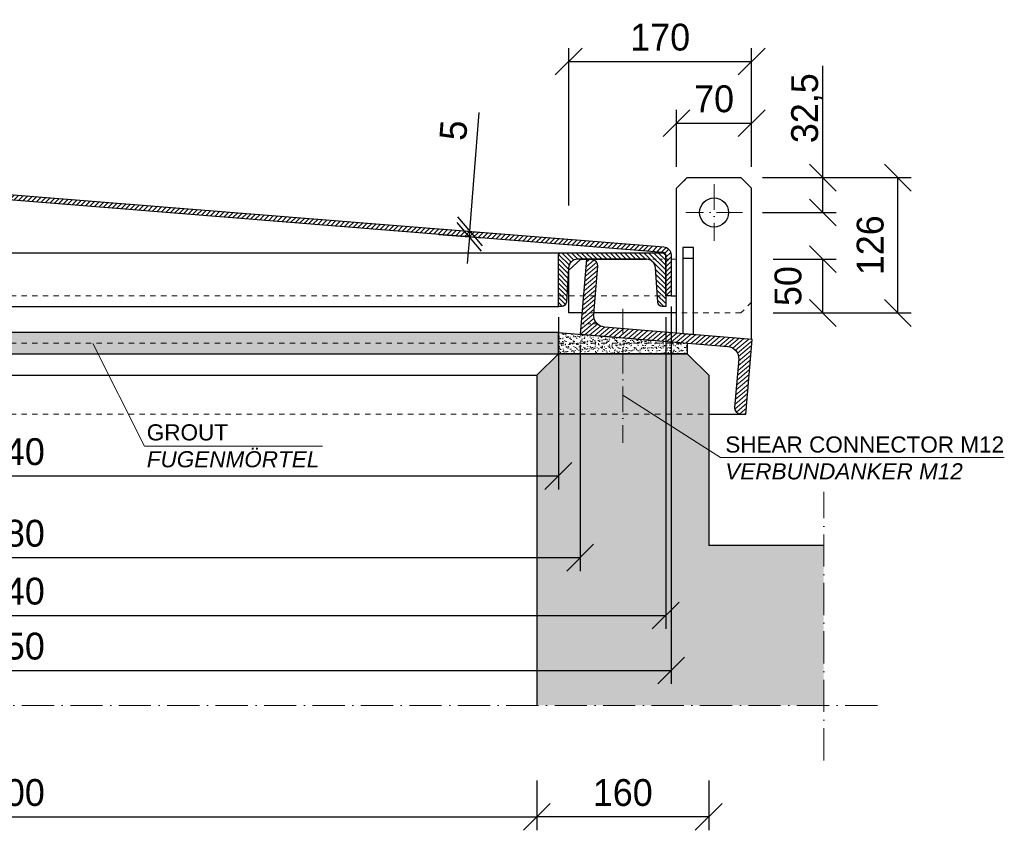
# Model space of a CAD drawing. Header units: millimetres. Extents: x 58700 to 76644, y 972 to 11123.
# Tile 281 of 285: x 69364 to 70281, y 8577 to 9332. Entities that reach past the tile are written whole.
import ezdxf

# ---------------------------------------------------------------- set-up
doc = ezdxf.new("R2010")
doc.units = ezdxf.units.MM
doc.linetypes.add('ACAD_ISO10W100', pattern=[18, 12, -3, 0, -3])
doc.linetypes.add('JIS_02_1.0', pattern=[2, 1, -1])
doc.layers.add('Bemaßung', color=7, linetype='Continuous', lineweight=13)
doc.layers.add('Beschriftung', color=7, linetype='Continuous', lineweight=15)
doc.styles.add('LBB3.5M1000', font='isocp.shx', dxfattribs={"height": 3.5})
doc.dimstyles.new('DIN', dxfattribs={"dimtxt": 2.5, "dimasz": 2.5, "dimexe": 1.25, "dimexo": 0.625, "dimtad": 1, "dimtih": 1, "dimdec": 4, "dimdsep": 46, "dimlunit": 6, "dimtxsty": 'Standard', "dimcen": 2.5, "dimadec": 0, "dimazin": 0, "dimtfac": 1, "dimtdec": 4, "dimtmove": 0, "dimatfit": 3, "dimfxl": 0, "dimtvp": 1, "dimtolj": 1, "dimtzin": 0, "dimarcsym": 0})

# ---------------------------------------------------------------- blocks, each defined once
blk = doc.blocks.new('_Oblique')
at = {"color": 0, "linetype": 'ByBlock', "lineweight": -2}
blk.add_line((-0.5, -0.5), (0.5, 0.5), dxfattribs=at)
blk = doc.blocks.new('*D46')
at = {"layer": 'Bemaßung', "color": 0, "lineweight": -2, "transparency": 16777216}
for p, q in [((68725.52, 9054.7), (68725.52, 8764.56)), ((69965.52, 9054.7), (69965.52, 8764.56)), ((68725.52, 8777.06), (69965.52, 8777.06))]:
    blk.add_line(p, q, dxfattribs=at)
at = {"layer": 'DEFPOINTS', "color": 0, "transparency": 16777216}
for p in [(68725.52, 9064.7), (69965.52, 9064.7), (69965.52, 8777.06)]:
    blk.add_point(p, dxfattribs=at)
at = {"layer": 'Bemaßung', "color": 0, "lineweight": -2, "transparency": 16777216, "xscale": 25, "yscale": 25, "zscale": 25, "rotation": 180}
blk.add_blockref('_Oblique', (68725.52, 8777.06), dxfattribs=at)
at = {"layer": 'Bemaßung', "color": 0, "lineweight": -2, "transparency": 16777216, "xscale": 25, "yscale": 25, "zscale": 25}
blk.add_blockref('_Oblique', (69965.52, 8777.06), dxfattribs=at)
at = {"layer": 'Bemaßung', "color": 0, "transparency": 16777216, "insert": (69345.52, 8799.56), "char_height": 25, "attachment_point": 5}
blk.add_mtext('\\A1;1.240', dxfattribs=at)
blk = doc.blocks.new('*D47')
at = {"layer": 'Bemaßung', "color": 0, "lineweight": -2, "transparency": 16777216}
for p, q in [((68720.52, 9064.7), (68720.52, 8713.37)), ((69970.52, 9064.7), (69970.52, 8713.37)), ((68720.52, 8725.87), (69970.52, 8725.87))]:
    blk.add_line(p, q, dxfattribs=at)
at = {"layer": 'DEFPOINTS', "color": 0, "transparency": 16777216}
for p in [(68720.52, 9074.7), (69970.52, 9074.7), (69970.52, 8725.87)]:
    blk.add_point(p, dxfattribs=at)
at = {"layer": 'Bemaßung', "color": 0, "lineweight": -2, "transparency": 16777216, "xscale": 25, "yscale": 25, "zscale": 25, "rotation": 180}
blk.add_blockref('_Oblique', (68720.52, 8725.87), dxfattribs=at)
at = {"layer": 'Bemaßung', "color": 0, "lineweight": -2, "transparency": 16777216, "xscale": 25, "yscale": 25, "zscale": 25}
blk.add_blockref('_Oblique', (69970.52, 8725.87), dxfattribs=at)
at = {"layer": 'Bemaßung', "color": 0, "transparency": 16777216, "insert": (69345.52, 8748.37), "char_height": 25, "attachment_point": 5}
blk.add_mtext('\\A1;1.250', dxfattribs=at)
blk = doc.blocks.new('*D48')
at = {"layer": 'Bemaßung', "color": 0, "lineweight": -2, "transparency": 16777216}
for p, q in [((68845.52, 8623.36), (68845.52, 8577.08)), ((69845.52, 8623.36), (69845.52, 8577.08)), ((68845.52, 8589.58), (69845.52, 8589.58))]:
    blk.add_line(p, q, dxfattribs=at)
at = {"layer": 'DEFPOINTS', "color": 0, "transparency": 16777216}
for p in [(68845.52, 8693.36), (69845.52, 8693.36), (69845.52, 8589.58)]:
    blk.add_point(p, dxfattribs=at)
at = {"layer": 'Bemaßung', "color": 0, "lineweight": -2, "transparency": 16777216, "xscale": 25, "yscale": 25, "zscale": 25, "rotation": 180}
blk.add_blockref('_Oblique', (68845.52, 8589.58), dxfattribs=at)
at = {"layer": 'Bemaßung', "color": 0, "lineweight": -2, "transparency": 16777216, "xscale": 25, "yscale": 25, "zscale": 25}
blk.add_blockref('_Oblique', (69845.52, 8589.58), dxfattribs=at)
at = {"layer": 'Bemaßung', "color": 0, "transparency": 16777216, "insert": (69345.52, 8612.08), "char_height": 25, "attachment_point": 5}
blk.add_mtext('\\A1;1.000', dxfattribs=at)
blk = doc.blocks.new('*D49')
at = {"layer": 'Bemaßung', "color": 0, "lineweight": -2, "transparency": 16777216}
for p, q in [((68805.18, 9028.94), (68805.18, 8818.45)), ((69885.87, 9028.94), (69885.87, 8818.45)), ((68805.18, 8830.95), (69885.87, 8830.95))]:
    blk.add_line(p, q, dxfattribs=at)
at = {"layer": 'DEFPOINTS', "color": 0, "transparency": 16777216}
for p in [(68805.18, 9038.94), (69885.87, 9038.94), (69885.87, 8830.95)]:
    blk.add_point(p, dxfattribs=at)
at = {"layer": 'Bemaßung', "color": 0, "lineweight": -2, "transparency": 16777216, "xscale": 25, "yscale": 25, "zscale": 25, "rotation": 180}
blk.add_blockref('_Oblique', (68805.18, 8830.95), dxfattribs=at)
at = {"layer": 'Bemaßung', "color": 0, "lineweight": -2, "transparency": 16777216, "xscale": 25, "yscale": 25, "zscale": 25}
blk.add_blockref('_Oblique', (69885.87, 8830.95), dxfattribs=at)
at = {"layer": 'Bemaßung', "color": 0, "transparency": 16777216, "insert": (69345.52, 8853.45), "char_height": 25, "attachment_point": 5}
blk.add_mtext('\\A1;1.080', dxfattribs=at)
blk = doc.blocks.new('*D52')
at = {"layer": 'Bemaßung', "color": 0, "lineweight": -2, "transparency": 16777216}
for p, q in [((68825.52, 9054.7), (68825.52, 8894.41)), ((69865.52, 9054.7), (69865.52, 8894.41)), ((68825.52, 8906.91), (69865.52, 8906.91))]:
    blk.add_line(p, q, dxfattribs=at)
at = {"layer": 'DEFPOINTS', "color": 0, "transparency": 16777216}
for p in [(68825.52, 9064.7), (69865.52, 9064.7), (69865.52, 8906.91)]:
    blk.add_point(p, dxfattribs=at)
at = {"layer": 'Bemaßung', "color": 0, "lineweight": -2, "transparency": 16777216, "xscale": 25, "yscale": 25, "zscale": 25, "rotation": 180}
blk.add_blockref('_Oblique', (68825.52, 8906.91), dxfattribs=at)
at = {"layer": 'Bemaßung', "color": 0, "lineweight": -2, "transparency": 16777216, "xscale": 25, "yscale": 25, "zscale": 25}
blk.add_blockref('_Oblique', (69865.52, 8906.91), dxfattribs=at)
at = {"layer": 'Bemaßung', "color": 0, "transparency": 16777216, "insert": (69345.52, 8929.41), "char_height": 25, "attachment_point": 5}
blk.add_mtext('\\A1;1.040', dxfattribs=at)
blk = doc.blocks.new('*D53')
at = {"layer": 'Bemaßung', "color": 0, "lineweight": -2, "transparency": 16777216}
for p, q in [((69845.52, 8623.36), (69845.52, 8577.08)), ((70005.52, 8623.36), (70005.52, 8577.08)), ((70005.52, 8589.58), (69845.52, 8589.58))]:
    blk.add_line(p, q, dxfattribs=at)
at = {"layer": 'DEFPOINTS', "color": 0, "transparency": 16777216}
for p in [(69845.52, 8693.36), (70005.52, 8693.36), (69845.52, 8589.58)]:
    blk.add_point(p, dxfattribs=at)
at = {"layer": 'Bemaßung', "color": 0, "lineweight": -2, "transparency": 16777216, "xscale": 25, "yscale": 25, "zscale": 25, "rotation": 180}
blk.add_blockref('_Oblique', (69845.52, 8589.58), dxfattribs=at)
at = {"layer": 'Bemaßung', "color": 0, "lineweight": -2, "transparency": 16777216, "xscale": 25, "yscale": 25, "zscale": 25}
blk.add_blockref('_Oblique', (70005.52, 8589.58), dxfattribs=at)
at = {"layer": 'Bemaßung', "color": 0, "transparency": 16777216, "insert": (69925.52, 8612.08), "char_height": 25, "attachment_point": 5}
blk.add_mtext('\\A1;160', dxfattribs=at)
blk = doc.blocks.new('*D57')
at = {"layer": 'Bemaßung', "color": 0, "lineweight": -2, "transparency": 16777216}
for p, q in [((69783.06, 9134.69), (69791.9, 9245.21)), ((69754.36, 9131.79), (69795.11, 9128.53)), ((69754.77, 9136.96), (69795.52, 9133.7)), ((69782.65, 9129.53), (69783.06, 9134.69)), ((69782.65, 9129.53), (69780.66, 9104.61))]:
    blk.add_line(p, q, dxfattribs=at)
at = {"layer": 'DEFPOINTS', "color": 0, "transparency": 16777216}
for p in [(69655.09, 9144.93), (69654.68, 9139.77), (69783.06, 9134.69)]:
    blk.add_point(p, dxfattribs=at)
at = {"layer": 'Bemaßung', "color": 0, "lineweight": -2, "transparency": 16777216, "xscale": 25, "yscale": 25, "zscale": 25}
for p, rotation in [((69782.65, 9129.53), 85.42607874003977), ((69783.06, 9134.69), 265.4260787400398)]:
    blk.add_blockref('_Oblique', p, dxfattribs=dict(at, rotation=rotation))
at = {"layer": 'Bemaßung', "color": 0, "transparency": 16777216, "insert": (69768.01, 9228.73), "char_height": 25, "attachment_point": 5, "rotation": 85.42608}
blk.add_mtext('\\A1;5', dxfattribs=at)
blk = doc.blocks.new('*D66')
at = {"layer": 'Bemaßung', "color": 0, "lineweight": -2, "transparency": 16777216}
for p, q in [((70055.52, 9184.7), (70194.13, 9184.7)), ((70181.63, 9058.7), (70181.63, 9184.7)), ((70065.52, 9058.7), (70194.13, 9058.7))]:
    blk.add_line(p, q, dxfattribs=at)
at = {"layer": 'DEFPOINTS', "color": 0, "transparency": 16777216}
for p in [(70035.52, 9184.7), (70181.63, 9184.7), (70045.52, 9058.7)]:
    blk.add_point(p, dxfattribs=at)
at = {"layer": 'Bemaßung', "color": 0, "lineweight": -2, "transparency": 16777216, "xscale": 25, "yscale": 25, "zscale": 25}
for p, rotation in [((70181.63, 9184.7), 90), ((70181.63, 9058.7), 270)]:
    blk.add_blockref('_Oblique', p, dxfattribs=dict(at, rotation=rotation))
at = {"layer": 'Bemaßung', "color": 0, "transparency": 16777216, "insert": (70156.03, 9121.7), "char_height": 25, "attachment_point": 5, "rotation": 90}
blk.add_mtext('\\A1;126', dxfattribs=at)
blk = doc.blocks.new('*D67')
at = {"layer": 'Bemaßung', "color": 0, "lineweight": -2, "transparency": 16777216}
for p, q in [((70065.52, 9108.7), (70124.24, 9108.7)), ((70111.74, 9058.7), (70111.74, 9108.7)), ((70065.52, 9058.7), (70124.24, 9058.7))]:
    blk.add_line(p, q, dxfattribs=at)
at = {"layer": 'DEFPOINTS', "color": 0, "transparency": 16777216}
for p in [(70045.52, 9108.7), (70111.74, 9108.7), (70045.52, 9058.7)]:
    blk.add_point(p, dxfattribs=at)
at = {"layer": 'Bemaßung', "color": 0, "lineweight": -2, "transparency": 16777216, "xscale": 25, "yscale": 25, "zscale": 25}
for p, rotation in [((70111.74, 9108.7), 90), ((70111.74, 9058.7), 270)]:
    blk.add_blockref('_Oblique', p, dxfattribs=dict(at, rotation=rotation))
at = {"layer": 'Bemaßung', "color": 0, "transparency": 16777216, "insert": (70079.5, 9083.7), "char_height": 25, "attachment_point": 5, "rotation": 90}
blk.add_mtext('\\A1;50', dxfattribs=at)
blk = doc.blocks.new('*D68')
at = {"layer": 'Bemaßung', "color": 0, "lineweight": -2, "transparency": 16777216}
for p, q in [((69875.21, 9158.7), (69875.21, 9305.27)), ((70045.52, 9198.58), (70045.52, 9305.27)), ((69875.21, 9292.77), (70045.52, 9292.77))]:
    blk.add_line(p, q, dxfattribs=at)
at = {"layer": 'DEFPOINTS', "color": 0, "transparency": 16777216}
for p in [(70045.52, 9292.77), (70045.52, 9098.58), (69875.21, 9058.7)]:
    blk.add_point(p, dxfattribs=at)
at = {"layer": 'Bemaßung', "color": 0, "lineweight": -2, "transparency": 16777216, "xscale": 25, "yscale": 25, "zscale": 25, "rotation": 180}
blk.add_blockref('_Oblique', (69875.21, 9292.77), dxfattribs=at)
at = {"layer": 'Bemaßung', "color": 0, "lineweight": -2, "transparency": 16777216, "xscale": 25, "yscale": 25, "zscale": 25}
blk.add_blockref('_Oblique', (70045.52, 9292.77), dxfattribs=at)
at = {"layer": 'Bemaßung', "color": 0, "transparency": 16777216, "insert": (69960.37, 9315.27), "char_height": 25, "attachment_point": 5}
blk.add_mtext('\\A1;170', dxfattribs=at)
blk = doc.blocks.new('*D69')
at = {"layer": 'Bemaßung', "color": 0, "lineweight": -2, "transparency": 16777216}
for p, q in [((69975.52, 9194.7), (69975.52, 9247.87)), ((70045.52, 9194.7), (70045.52, 9247.87)), ((69975.52, 9235.37), (70045.52, 9235.37))]:
    blk.add_line(p, q, dxfattribs=at)
at = {"layer": 'DEFPOINTS', "color": 0, "transparency": 16777216}
for p in [(70045.52, 9235.37), (69975.52, 9174.7), (70045.52, 9174.7)]:
    blk.add_point(p, dxfattribs=at)
at = {"layer": 'Bemaßung', "color": 0, "lineweight": -2, "transparency": 16777216, "xscale": 25, "yscale": 25, "zscale": 25, "rotation": 180}
blk.add_blockref('_Oblique', (69975.52, 9235.37), dxfattribs=at)
at = {"layer": 'Bemaßung', "color": 0, "lineweight": -2, "transparency": 16777216, "xscale": 25, "yscale": 25, "zscale": 25}
blk.add_blockref('_Oblique', (70045.52, 9235.37), dxfattribs=at)
at = {"layer": 'Bemaßung', "color": 0, "transparency": 16777216, "insert": (70010.52, 9257.87), "char_height": 25, "attachment_point": 5}
blk.add_mtext('\\A1;70', dxfattribs=at)
blk = doc.blocks.new('*D70')
at = {"layer": 'Bemaßung', "color": 0, "lineweight": -2, "transparency": 16777216}
for p, q in [((70111.74, 9184.7), (70111.74, 9288.86)), ((70055.52, 9184.7), (70124.24, 9184.7)), ((70111.74, 9152.2), (70111.74, 9184.7)), ((70055.52, 9152.2), (70124.24, 9152.2))]:
    blk.add_line(p, q, dxfattribs=at)
at = {"layer": 'DEFPOINTS', "color": 0, "transparency": 16777216}
for p in [(70035.52, 9184.7), (70035.52, 9152.2), (70111.74, 9152.2)]:
    blk.add_point(p, dxfattribs=at)
at = {"layer": 'Bemaßung', "color": 0, "lineweight": -2, "transparency": 16777216, "xscale": 25, "yscale": 25, "zscale": 25}
for p, rotation in [((70111.74, 9184.7), 90), ((70111.74, 9152.2), 270)]:
    blk.add_blockref('_Oblique', p, dxfattribs=dict(at, rotation=rotation))
at = {"layer": 'Bemaßung', "color": 0, "transparency": 16777216, "insert": (70097.15, 9249.28), "char_height": 25, "attachment_point": 5, "rotation": 90}
blk.add_mtext('\\A1;32,5', dxfattribs=at)

msp = doc.modelspace()

# ---------------------------------------------------------------- hatches: boundary and pattern name
at = {"lineweight": 9}
h = msp.add_hatch(dxfattribs=at)
h.set_pattern_fill('ANSI31', color=256)
h.set_pattern_definition([(45, (163607.5316, 63607.5386), (-2.24506403, 2.24506403), [])])
edge = h.paths.add_edge_path()
edge.add_line((68725.52496, 9112.39134), (68725.52496, 9074.69785))
edge.add_line((68725.52496, 9074.69785), (68720.52496, 9074.69785))
edge.add_line((68720.52496, 9074.69785), (68720.52496, 9112.77388))
edge.add_arc((68728.02496, 9112.77388), 7.5, 94.57392126, 180, ccw=False)
edge.add_line((68727.42688, 9120.25), (69344.92688, 9169.65))
edge.add_arc((69345.52496, 9162.17388), 7.5, 85.42607874, 94.57392126, ccw=False)
edge.add_line((69346.12305, 9169.65), (69963.62305, 9120.25))
edge.add_arc((69963.02496, 9112.77388), 7.5, 0, 85.42607874, ccw=False)
edge.add_line((69970.52496, 9112.77388), (69970.52496, 9074.69785))
edge.add_line((69970.52496, 9074.69785), (69965.52496, 9074.69785))
edge.add_line((69965.52496, 9074.69785), (69965.52496, 9112.39134))
edge.add_arc((69963.02496, 9112.39134), 2.5, 0, 85.38935068)
edge.add_line((69963.22592, 9114.88325), (69346.12785, 9164.64923))
edge.add_arc((69345.52496, 9157.1735), 7.5, 85.38935068, 94.61064932)
edge.add_line((69344.92208, 9164.64923), (68727.824, 9114.88325))
edge.add_arc((68728.02496, 9112.39134), 2.5, 94.61064932, 180)
h = msp.add_hatch(dxfattribs=at)
h.set_pattern_fill('ANSI31', color=256, angle=90)
h.set_pattern_definition([(135, (162764.3888, 63607.5386), (-2.24506403, -2.24506403), [])])
edge = h.paths.add_edge_path()
edge.add_arc((69883.52496, 9100.19785), 8.5, 90, 176.37147033)
edge.add_line((69875.042, 9100.73579), (69873.00913, 9068.67887))
edge.add_arc((69868.76765, 9068.94785), 4.25, 270, 356.37147033, ccw=False)
edge.add_line((69868.76765, 9064.69785), (69865.52496, 9064.69785))
edge.add_line((69865.52496, 9064.69785), (69865.52496, 9112.14785))
edge.add_arc((69868.07496, 9112.14785), 2.55, 90, 180, ccw=False)
edge.add_line((69868.07496, 9114.69785), (69962.97496, 9114.69785))
edge.add_arc((69962.97496, 9112.14785), 2.55, 0, 90, ccw=False)
edge.add_line((69965.52496, 9112.14785), (69965.52496, 9064.69785))
edge.add_line((69965.52496, 9064.69785), (69962.28228, 9064.69785))
edge.add_arc((69962.28228, 9068.94785), 4.25, 183.62852967, 270, ccw=False)
edge.add_line((69958.0408, 9068.67887), (69956.00792, 9100.73579))
edge.add_arc((69947.52496, 9100.19785), 8.5, 3.62852967, 90)
edge.add_line((69947.52496, 9108.69785), (69883.52496, 9108.69785))
h = msp.add_hatch(dxfattribs=at)
h.set_pattern_fill('ANSI31', color=256, angle=-4.76364169)
h.set_pattern_definition([(40.2363583, (165382.54, 55838.872), (-2.05086662, 2.42375146), [])])
edge = h.paths.add_edge_path()
edge.add_line((69897.16457, 9108.2411), (69891.68357, 9108.69785))
edge.add_line((69891.68357, 9108.69785), (69885.87039, 9038.93964))
edge.add_line((69885.87039, 9038.93964), (70023.3937, 9027.47937))
edge.add_arc((70022.4802, 9016.51736), 11, -4.76364169, 85.23635831, ccw=False)
edge.add_line((70033.44221, 9015.60386), (70029.70516, 8970.7593))
edge.add_arc((70035.18616, 8970.30255), 5.5, 175.23635831, 265.23635831)
edge.add_line((70034.72941, 8964.82155), (70040.21041, 8964.3648))
edge.add_line((70040.21041, 8964.3648), (70046.0236, 9034.123))
edge.add_line((70046.0236, 9034.123), (69908.50028, 9045.58328))
edge.add_arc((69909.41378, 9056.54528), 11, 175.23635831, 265.23635831, ccw=False)
edge.add_line((69898.45178, 9057.45878), (69902.18883, 9102.30334))
edge.add_arc((69896.70782, 9102.76009), 5.5, -4.76364169, 85.23635831)
h = msp.add_hatch(dxfattribs=at)
h.set_pattern_fill('AR-SAND', color=256, scale=0.1)
h.set_pattern_definition([(37.5, (166732.7956, 63599.476), (-0.16000313, 4.89413237), [0, -3.8608, 0, -4.318, 0, -4.1275]), (7.5, (166732.7956, 63599.476), (4.49523283, 7.168251), [0, -2.0828, 0, -3.4798, 0, -1.3335]), (327.5, (166729.6714, 63599.476), (7.9099237, 0.01437185), [0, -1.27, 0, -4.572, 0, -5.969]), (317.5, (166729.6714, 63599.476), (7.63556452, 2.22929323), [0, -0.635, 0, -2.9972, 0, -3.429])])
h.paths.add_polyline_path([(68825.52496, 9020.63509), (69865.52496, 9020.63509), (69865.52496, 9040.63509), (68825.52496, 9040.63509)])
h = msp.add_hatch(dxfattribs=at)
h.set_pattern_fill('AR-SAND', color=256, scale=0.1)
h.set_pattern_definition([(37.5, (0, 237.8815), (-0.16000313, 4.89413237), [0, -3.8608, 0, -4.318, 0, -4.1275]), (7.5, (0, 237.8815), (4.49523283, 7.168251), [0, -2.0828, 0, -3.4798, 0, -1.3335]), (327.5, (-3.124, 237.8815), (7.9099237, 0.01437185), [0, -1.27, 0, -4.572, 0, -5.969]), (317.5, (-3.124, 237.8815), (7.6355645, 2.2292932), [0, -0.635, 0, -2.9972, 0, -3.429])])
h.paths.add_polyline_path([(69865.52496, 9020.63509), (69985.52496, 9020.63509), (69985.52496, 9030.63509), (69865.52496, 9040.63509)])
at = {"lineweight": 13}
h = msp.add_hatch(color=254, dxfattribs=at)
h.paths.add_polyline_path([(68578.3381, 8693.35833), (68845.52496, 8693.35833), (68845.52496, 9000.63509), (68825.52496, 9020.63509), (68705.52496, 9020.63509), (68685.52496, 9000.63509), (68685.52496, 8842.14009), (68578.3381, 8842.14009)])
h.paths.add_polyline_path([(69845.52496, 8693.35833), (70112.71183, 8693.35833), (70112.71183, 8842.14009), (70005.52496, 8842.14009), (70005.52496, 9000.63509), (69985.52496, 9020.63509), (69865.52496, 9020.63509), (69845.52496, 9000.63509)])

# ---------------------------------------------------------------- linework, layer by layer
for p, q in [((69985.52496, 9184.69785), (69975.52496, 9174.69785)), ((69985.52496, 9184.69785), (70035.52496, 9184.69785)), ((70045.52496, 9174.69785), (70035.52496, 9184.69785)), ((69975.52496, 9039.99789), (69975.52496, 9174.69785)), ((70045.52496, 9034.16456), (70045.52496, 9174.69785)), ((68822.97496, 9114.69785), (69868.07496, 9114.69785)), ((69981.52496, 9109.69785), (69991.52496, 9109.69785)), ((69970.52496, 9074.69785), (69975.52496, 9074.69785)), ((68825.52496, 9064.69785), (69865.52496, 9064.69785)), ((68825.52496, 9020.63509), (69865.52496, 9020.63509)), ((69865.52496, 9020.63509), (69845.52496, 9000.63509)), ((69865.52496, 9020.63509), (69985.52496, 9020.63509)), ((69985.52496, 9020.63509), (70005.52496, 9000.63509)), ((68845.52496, 9000.63509), (69845.52496, 9000.63509)), ((69845.52496, 9000.63509), (69845.52496, 8693.35833)), ((70005.52496, 9000.63509), (70005.52496, 8842.14009)), ((70005.52496, 8964.3648), (70040.21041, 8964.3648)), ((70112.71183, 8842.14009), (70005.52496, 8842.14009))]:
    msp.add_line(p, q)
at = {"linetype": 'ACAD_ISO10W100', "lineweight": 18, "ltscale": 2}
for p, q in [((70010.52496, 9178.59047), (70010.52496, 9125.80522)), ((70036.91759, 9152.19785), (69984.13234, 9152.19785)), ((69925.52496, 9062.57221), (69925.52496, 8937.68809))]:
    msp.add_line(p, q, dxfattribs=at)
at = {"linetype": 'JIS_02_1.0', "lineweight": 18, "ltscale": 3}
for p, q in [((69947.52496, 9108.69785), (69970.52496, 9108.69785)), ((69897.55503, 9058.69785), (69888.51691, 9058.69785)), ((69901.70549, 9048.69785), (69886.68357, 9048.69785))]:
    msp.add_line(p, q, dxfattribs=at)
at = {"linetype": 'JIS_02_1.0', "lineweight": 18, "ltscale": 5}
for p, q in [((68725.52496, 9074.69785), (69965.52496, 9074.69785)), ((68685.52496, 8964.3648), (70005.52496, 8964.3648))]:
    msp.add_line(p, q, dxfattribs=at)
at = {"linetype": 'JIS_02_1.0', "lineweight": 13, "ltscale": 5}
msp.add_line((68705.52496, 9030.63509), (69985.52496, 9030.63509), dxfattribs=at)
at = {"color": 0, "lineweight": 9}
for p, q in [((69480.12094, 8934.54941), (69432.09569, 9030.17868)), ((70016.41983, 8924.01121), (69925.52496, 8982.11488)), ((69480.12094, 8934.54941), (69645.96997, 8934.54941)), ((70016.41983, 8924.01121), (70280.79253, 8924.01121))]:
    msp.add_line(p, q, dxfattribs=at)
at = {"linetype": 'ACAD_ISO10W100', "lineweight": 18, "ltscale": 2.5}
for p, q in [((70112.71183, 8642.14009), (70112.71183, 8892.14009)), ((70162.71183, 8693.35833), (68528.3381, 8693.35833))]:
    msp.add_line(p, q, dxfattribs=at)
at = {"linetype": 'JIS_02_1.0', "lineweight": 18, "ltscale": 5}
msp.add_lwpolyline([(69970.52496, 9108.69785), (69975.52496, 9108.69785), (69975.52496, 9174.69785), (69985.52496, 9184.69785), (70035.52496, 9184.69785), (70045.52496, 9174.69785), (70045.52496, 9068.69785), (70035.52497, 9058.69785), (69977.74867, 9058.69785)], dxfattribs=at)
for points in [[(68725.52496, 9112.39134), (68725.52496, 9074.69785), (68720.52496, 9074.69785), (68720.52496, 9112.77388, -0.39102055), (68727.42688, 9120.25), (69344.92688, 9169.65, -0.039936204), (69346.12305, 9169.65), (69963.62305, 9120.25, -0.39102055), (69970.52496, 9112.77388), (69970.52496, 9074.69785), (69965.52496, 9074.69785), (69965.52496, 9112.39134, 0.390835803), (69963.22592, 9114.88325), (69346.12785, 9164.64923, 0.040257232), (69344.92208, 9164.64923), (68727.824, 9114.88325, 0.390835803)], [(69883.52496, 9108.69785, 0.395784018), (69875.042, 9100.73579), (69873.00913, 9068.67887, -0.395784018), (69868.76765, 9064.69785), (69865.52496, 9064.69785), (69865.52496, 9112.14785, -0.414213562), (69868.07496, 9114.69785), (69962.97496, 9114.69785, -0.414213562), (69965.52496, 9112.14785), (69965.52496, 9064.69785), (69962.28228, 9064.69785, -0.395784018), (69958.0408, 9068.67887), (69956.00792, 9100.73579, 0.395784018), (69947.52496, 9108.69785)], [(69897.16457, 9108.2411), (69891.68357, 9108.69785), (69885.87039, 9038.93964), (70023.3937, 9027.47937, -0.414213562), (70033.44221, 9015.60386), (70029.70516, 8970.7593, 0.414213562), (70034.72941, 8964.82155), (70040.21041, 8964.3648), (70046.0236, 9034.123), (69908.50028, 9045.58328, -0.414213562), (69898.45178, 9057.45878), (69902.18883, 9102.30334, 0.414213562)]]:
    msp.add_lwpolyline(points, format="xyb", close=True)
for points in [[(69981.52496, 9039.49789), (69991.52496, 9038.66456), (69991.52496, 9119.69785), (69981.52496, 9119.69785)], [(68825.52496, 9020.63509), (69865.52496, 9020.63509), (69865.52496, 9040.63509), (68825.52496, 9040.63509)], [(69985.52496, 9020.63509), (69865.52496, 9020.63509), (69865.52496, 9040.63509), (69985.52496, 9030.63509)]]:
    msp.add_lwpolyline(points, close=True)
for points in [[(69875.20988, 9098.57861), (69886.354, 9108.69785), (69947.52496, 9108.69785)], [(69887.51691, 9058.69785), (69875.20988, 9058.69785), (69875.20988, 9098.57861)], [(69975.52496, 9058.69785), (69898.55503, 9058.69785)]]:
    msp.add_lwpolyline(points)
msp.add_circle((70010.52496, 9152.19785), 13.5)

# ---------------------------------------------------------------- texts
at = {"layer": 'Beschriftung', "color": 0, "char_height": 15, "attachment_point": 1, "style": 'LBB3.5M1000'}
for s, insert, width in [('{\\fArial|b0|i0|c0|p34;GROUT\\P\\fArial|b0|i1|c0|p34;FUGENMÖRTEL}', (69482.29598, 8955.01881, -475.00001), 351.0978884), ('{\\fArial|b0|i0|c0|p34;SHEAR CONNECTOR M12\\P\\fArial|b0|i1|c0|p34;VERBUNDANKER M12}', (70020.96899, 8943.74237, -475.00001), 295.7981465)]:
    msp.add_mtext(s, dxfattribs=dict(at, insert=insert, width=width))

# ---------------------------------------------------------------- dimensions: what is measured, and where the dimension line sits
at = {"layer": 'Bemaßung'}
for base, p1, p2, text, override, picture, middle in [((70045.52496, 9292.77123), (69875.20988, 9058.69785), (70045.52496, 9098.57861), '170', {"dimscale": 10, "dimexo": 10, "dimgap": 1, "dimblk1": 'Oblique', "dimblk2": 'Oblique', "dimsah": 1, "dimtmove": 2}, '*D68', (69960.36742, 9315.27123)), ((69885.87039, 8830.95352), (68805.17954, 9038.93964), (69885.87039, 9038.93964), '1.080', {"dimscale": 10, "dimexo": 1, "dimgap": 1, "dimblk1": 'Oblique', "dimblk2": 'Oblique', "dimsah": 1, "dimtmove": 2}, '*D49', (69345.52496, 8853.45352))]:
    dim = msp.add_linear_dim(base=base, p1=p1, p2=p2, text=text, dimstyle='DIN', override=override, dxfattribs=at)
    dim.commit()
    dim.dimension.update_dxf_attribs({"geometry": picture, "text_midpoint": middle})
for base, p1, p2, override, picture, middle in [((70111.73825, 9152.19785), (70035.52496, 9184.69785), (70035.52496, 9152.19785), {"dimscale": 10, "dimexo": 2, "dimgap": 0, "dimblk1": 'Oblique', "dimblk2": 'Oblique', "dimsah": 1}, '*D70', (70111.73825, 9249.28118)), ((70181.62569, 9184.69785), (70045.52496, 9058.69785), (70035.52496, 9184.69785), {"dimscale": 10, "dimexo": 2, "dimgap": 0, "dimblk1": 'Oblique', "dimblk2": 'Oblique', "dimsah": 1, "dimtmove": 2}, '*D66', (70156.02884, 9121.69785)), ((70111.73825, 9108.69785), (70045.52496, 9058.69785), (70045.52496, 9108.69785), {"dimscale": 10, "dimexo": 2, "dimgap": 0, "dimblk1": 'Oblique', "dimblk2": 'Oblique', "dimsah": 1, "dimtmove": 2}, '*D67', (70079.49764, 9083.69785))]:
    dim = msp.add_linear_dim(base=base, p1=p1, p2=p2, angle=90, dimstyle='DIN', override=override, dxfattribs=at)
    dim.commit()
    dim.dimension.update_dxf_attribs({"geometry": picture, "text_midpoint": middle, "dimtype": 160})
for base, p1, p2, override, picture, middle in [((70045.52496, 9235.36781), (69975.52496, 9174.69785), (70045.52496, 9174.69785), {"dimscale": 10, "dimexo": 2, "dimgap": 1, "dimblk1": 'Oblique', "dimblk2": 'Oblique', "dimsah": 1, "dimtmove": 2}, '*D69', (70010.52496, 9257.86781)), ((69970.52496, 8725.86738), (68720.52496, 9074.69785), (69970.52496, 9074.69785), {"dimscale": 10, "dimexo": 1, "dimgap": 1, "dimblk1": 'Oblique', "dimblk2": 'Oblique', "dimsah": 1, "dimtmove": 2}, '*D47', (69345.52496, 8748.36738)), ((69965.52496, 8777.06335), (68725.52496, 9064.69785), (69965.52496, 9064.69785), {"dimscale": 10, "dimexo": 1, "dimgap": 1, "dimblk1": 'Oblique', "dimblk2": 'Oblique', "dimsah": 1, "dimtmove": 2}, '*D46', (69345.52496, 8799.56335)), ((69865.52496, 8906.91144), (68825.52496, 9064.69785), (69865.52496, 9064.69785), {"dimscale": 10, "dimexo": 1, "dimgap": 1, "dimblk1": 'Oblique', "dimblk2": 'Oblique', "dimsah": 1, "dimtmove": 2}, '*D52', (69345.52496, 8929.41144)), ((69845.52496, 8589.58256), (68845.52496, 8693.35833), (69845.52496, 8693.35833), {"dimscale": 10, "dimexo": 7, "dimgap": 1, "dimblk1": 'Oblique', "dimblk2": 'Oblique', "dimsah": 1, "dimtmove": 2}, '*D48', (69345.52496, 8612.08256)), ((69845.52496, 8589.58256), (70005.52496, 8693.35833), (69845.52496, 8693.35833), {"dimscale": 10, "dimexo": 7, "dimgap": 1, "dimblk1": 'Oblique', "dimblk2": 'Oblique', "dimsah": 1, "dimtmove": 2}, '*D53', (69925.52496, 8612.08256))]:
    dim = msp.add_linear_dim(base=base, p1=p1, p2=p2, dimstyle='DIN', override=override, dxfattribs=at)
    dim.commit()
    dim.dimension.update_dxf_attribs({"geometry": picture, "text_midpoint": middle})
dim = msp.add_linear_dim(base=(69783.0626, 9134.69483), p1=(69654.67689, 9139.76624), p2=(69655.0902, 9144.93263), angle=85.42607874, text='5', dimstyle='DIN', override={"dimscale": 10, "dimexo": 10, "dimgap": 1, "dimblk1": 'Oblique', "dimblk2": 'Oblique', "dimsah": 1}, dxfattribs=at)
dim.commit()
dim.dimension.update_dxf_attribs({"geometry": '*D57', "text_midpoint": (69790.44156, 9226.93188), "dimtype": 161})

doc.saveas('drawing.dxf')
